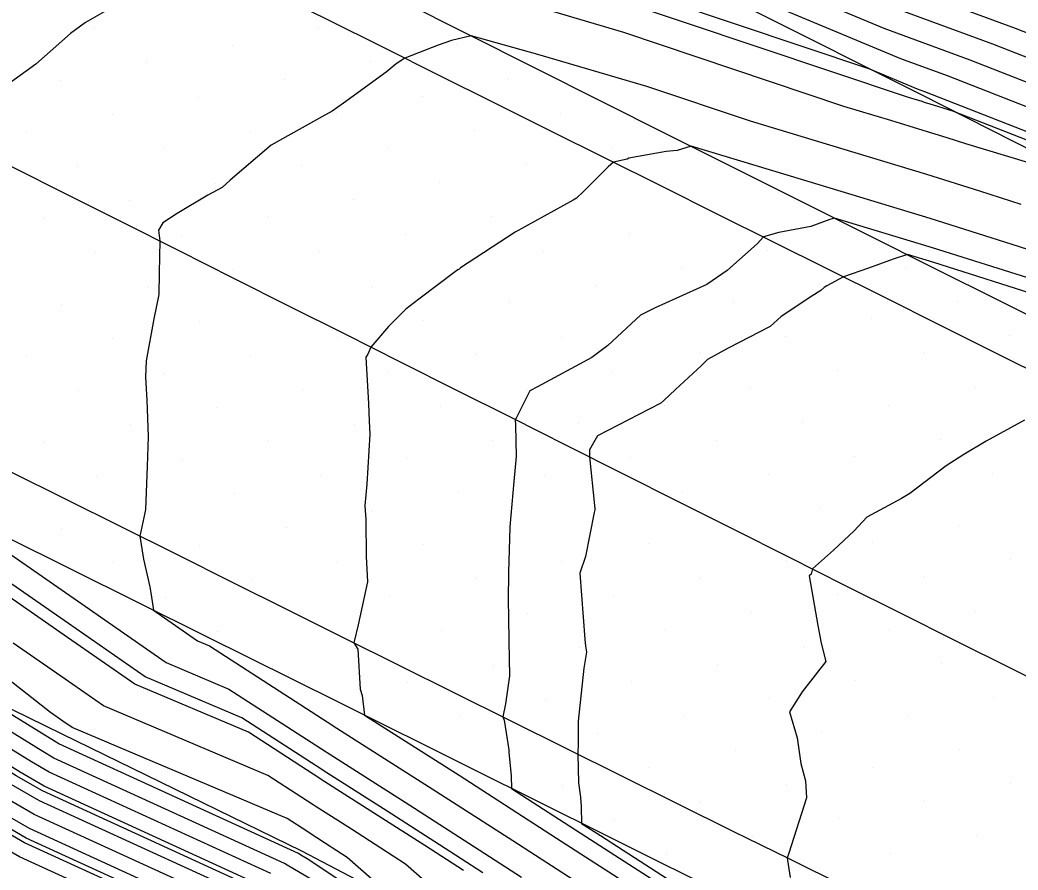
# Model space of a CAD drawing. Extents: x 2354170 to 2357230, y 866100 to 868290.
# Drawn here: x 2355153.3 to 2355193.44, y 867451.51 to 867485.69 of the extents above; entities that cross this region are included whole.
import ezdxf

# ---------------------------------------------------------------- set-up
doc = ezdxf.new("R2010")
doc.units = 0
for name, color, linetype in [('Default', 7, 'Continuous'), ('DTM Contours Major', 7, 'Continuous'), ('DTM Contours Minor', 7, 'Continuous'), ('Exist DTM Breakline', 7, 'Continuous'), ('Exist DTM Scan Elevation Point', 7, 'Continuous'), ('Exist Roads EOP', 7, 'Continuous'), ('PH Exist DTM Breakline', 7, 'Continuous')]:
    doc.layers.add(name, color=color, linetype=linetype)

msp = doc.modelspace()

# ---------------------------------------------------------------- linework, layer by layer
at = {"layer": 'Default'}
for points in [[(2355149.389, 867503.389), (2355172.553, 867493.7), (2355176.668, 867492.002), (2355186.694, 867487.815), (2355193.323, 867485.368), (2355208.117, 867479.581)], [(2355160.049, 867448.938), (2355153.28, 867452.036), (2355151.002, 867453.355), (2355138.778, 867460.905), (2355132.972, 867464.266), (2355111.884, 867475.602), (2355111.775, 867475.662), (2355107.045, 867478.253), (2355100.182, 867481.938), (2355088.265, 867488.596), (2355084.993, 867490.388), (2355063.123, 867502.281)], [(2355161.161, 867449.746), (2355153.675, 867453.172), (2355151.921, 867454.187), (2355138.41, 867462.533), (2355134.705, 867464.678), (2355111.439, 867477.185), (2355111.382, 867477.216), (2355108.934, 867478.557), (2355101.334, 867482.638), (2355088.135, 867490.012), (2355087.416, 867490.406), (2355082.612, 867493.018), (2355071.38, 867501.964)], [(2355161.717, 867450.15), (2355153.873, 867453.741), (2355152.381, 867454.604), (2355138.226, 867463.347), (2355135.571, 867464.884), (2355111.216, 867477.976), (2355111.186, 867477.993), (2355109.879, 867478.709), (2355101.91, 867482.987), (2355093.566, 867487.649), (2355089.223, 867490.754), (2355088.579, 867491.312), (2355087.503, 867492.168), (2355085.395, 867493.932), (2355076.057, 867501.368)], [(2355152.286, 867498.837), (2355164.948, 867495.014), (2355174.677, 867490.945), (2355176.006, 867490.396), (2355188.041, 867485.37), (2355191.5, 867484.094), (2355210.349, 867476.719)], [(2355151.656, 867496.621), (2355154.673, 867495.873), (2355175.109, 867489.704), (2355175.419, 867489.62), (2355175.571, 867489.577), (2355175.667, 867489.551), (2355175.732, 867489.531), (2355176.203, 867489.373), (2355188.714, 867484.148), (2355190.588, 867483.457), (2355211.466, 867475.289)], [(2355162.106, 867491.386), (2355162.349, 867491.312), (2355169.473, 867489.402), (2355172.958, 867488.413), (2355175.153, 867487.803), (2355176.658, 867487.361), (2355187.459, 867483.732), (2355189.387, 867482.926), (2355189.676, 867482.82), (2355212.582, 867473.858), (2355217.282, 867472.147), (2355218.564, 867470.976), (2355224.922, 867469.465), (2355238.224, 867464.418), (2355240.365, 867462.084), (2355249.672, 867459.522), (2355255.439, 867457.269)], [(2355196.544, 867479.139), (2355191.336, 867480.708), (2355190.584, 867480.951), (2355189.625, 867481.254), (2355188.329, 867481.648), (2355186.436, 867482.216), (2355177.584, 867485.191), (2355174.639, 867486.055), (2355170.346, 867487.249), (2355163.527, 867489.183), (2355162.894, 867489.353), (2355162.535, 867489.233), (2355160.514, 867488.558), (2355160.286, 867488.501), (2355160.184, 867488.446), (2355159.314, 867487.722), (2355158.411, 867486.951), (2355157.849, 867486.598), (2355156.776, 867486.073), (2355156.216, 867485.759), (2355155.925, 867485.599), (2355155.322, 867485.152), (2355153.933, 867483.919), (2355152.265, 867482.726)], [(2355185.209, 867487.494), (2355187.368, 867486.593), (2355192.411, 867484.731), (2355209.233, 867478.15), (2355218.217, 867474.88), (2355220.667, 867472.642), (2355232.82, 867469.754), (2355239.142, 867467.355), (2355242.42, 867463.781), (2355256.675, 867459.858), (2355260.39, 867458.406), (2355267.103, 867453.723), (2355268.147, 867453.299), (2355277.164, 867451.725)], [(2355193.57, 867478.267), (2355191.897, 867478.809), (2355189.766, 867479.481), (2355186.884, 867480.356), (2355182.677, 867481.62), (2355178.511, 867483.02), (2355174.126, 867484.307), (2355171.438, 867485.054), (2355170.656, 867484.871), (2355170.114, 867484.68), (2355168.774, 867484.16), (2355168.431, 867483.936), (2355168.024, 867483.589), (2355166.304, 867482.35), (2355165.857, 867482.025), (2355165.442, 867481.801), (2355163.399, 867480.654), (2355161.751, 867479.246), (2355161.43, 867478.959), (2355160.855, 867478.646), (2355159.618, 867477.909), (2355159.047, 867477.538), (2355158.874, 867477.242), (2355158.918, 867476.806), (2355158.892, 867475.525), (2355158.883, 867474.649), (2355158.676, 867473.677), (2355158.374, 867471.988), (2355158.342, 867471.335), (2355158.402, 867470.407), (2355158.449, 867468.941), (2355158.415, 867467.742), (2355158.344, 867466.012), (2355158.319, 867465.869), (2355158.117, 867464.929), (2355158.26, 867464.015), (2355158.517, 867462.9), (2355158.556, 867462.656), (2355158.664, 867461.957), (2355160.441, 867460.724), (2355160.919, 867460.522), (2355165.877, 867457.317), (2355165.894, 867457.304), (2355169.876, 867454.779), (2355173.114, 867452.691), (2355175.811, 867450.954)], [(2355195.804, 867475.827), (2355193.21, 867476.666), (2355189.907, 867477.708), (2355185.44, 867479.065), (2355180.287, 867480.613), (2355179.735, 867480.448), (2355179.286, 867480.407), (2355177.779, 867480.132), (2355177.719, 867480.096), (2355177.171, 867479.973), (2355176.959, 867479.793), (2355175.932, 867478.774), (2355175.711, 867478.551), (2355175.679, 867478.524), (2355175.551, 867478.448), (2355173.21, 867477.16), (2355171.018, 867475.721), (2355170.943, 867475.663), (2355170.905, 867475.641), (2355170.813, 867475.574), (2355169.34, 867474.467), (2355168.82, 867474.07), (2355168.117, 867473.37), (2355167.414, 867472.538), (2355167.293, 867472.256), (2355167.211, 867472.136), (2355167.308, 867470.276), (2355167.343, 867469.56), (2355167.362, 867469.039), (2355167.248, 867467.022), (2355167.173, 867466.166), (2355167.205, 867465.59), (2355167.214, 867464.122), (2355167.275, 867463.101), (2355166.892, 867461.368), (2355166.725, 867460.646), (2355166.891, 867460.386), (2355166.978, 867458.783), (2355167.062, 867458.529), (2355167.153, 867457.736), (2355170.96, 867455.322), (2355174.881, 867452.793), (2355178.149, 867450.689)], [(2355194.523, 867474.523), (2355190.047, 867475.936), (2355188.988, 867476.258), (2355188.414, 867476.076), (2355187.43, 867475.717), (2355186.422, 867475.362), (2355185.752, 867474.996), (2355185.642, 867474.931), (2355185.506, 867474.814), (2355185.145, 867474.581), (2355183.914, 867473.768), (2355183.472, 867473.369), (2355181.775, 867472.499), (2355180.953, 867472.037), (2355180.708, 867471.797), (2355179.666, 867470.831), (2355179.191, 867470.388), (2355179.073, 867470.284), (2355178.599, 867470.048), (2355176.524, 867468.972), (2355176.209, 867468.405), (2355176.205, 867468.121), (2355176.402, 867466.167), (2355176.42, 867466.044), (2355176.418, 867465.996), (2355176.391, 867465.881), (2355176.046, 867464.116), (2355175.817, 867463.445), (2355176.019, 867460.789), (2355176.045, 867460.508), (2355176.079, 867460.274), (2355175.97, 867459.625), (2355175.751, 867457.493), (2355175.749, 867456.629), (2355175.734, 867456.168), (2355175.763, 867455.01), (2355175.845, 867454.434), (2355175.865, 867454.051), (2355175.888, 867453.385), (2355176.649, 867452.894), (2355180.486, 867450.423)], [(2355219.467, 867418.778), (2355207.054, 867426.341), (2355205.692, 867427.172), (2355202.205, 867429.218), (2355190.025, 867435.352), (2355188.567, 867436.211), (2355164.85, 867451.953), (2355164.597, 867452.103), (2355164.498, 867452.17), (2355154.86, 867456.581), (2355154.68, 867456.686), (2355151.243, 867458.809), (2355142.418, 867465.733), (2355140.663, 867466.899), (2355138.46, 867468.336), (2355135.649, 867470.203), (2355134.449, 867471)], [(2355193.701, 867469.599), (2355192.153, 867468.749), (2355191.253, 867468.221), (2355190.551, 867467.758), (2355189.089, 867466.654), (2355188.756, 867466.447), (2355187.362, 867465.7), (2355186.843, 867465.143), (2355186.021, 867464.368), (2355185.176, 867463.617), (2355185.122, 867463.403), (2355185.035, 867463.342), (2355185.381, 867461.345), (2355185.525, 867460.635), (2355185.706, 867459.9), (2355184.753, 867458.673), (2355184.246, 867457.868), (2355184.555, 867456.829), (2355184.703, 867455.791), (2355184.885, 867455.092), (2355184.932, 867454.417), (2355184.221, 867452.185), (2355184.157, 867451.997), (2355184.156, 867451.989), (2355184.169, 867451.904), (2355184.274, 867451.204)], [(2355150.019, 867466.21), (2355155.304, 867462.542), (2355159.178, 867459.854), (2355161.7, 867458.787), (2355165.616, 867456.256), (2355165.651, 867456.228), (2355168.792, 867454.236), (2355171.346, 867452.589), (2355173.474, 867451.219)], [(2355168.445, 867450.27), (2355166.461, 867452.015), (2355166.043, 867452.284), (2355165.541, 867452.608), (2355164.924, 867453), (2355164.831, 867453.071), (2355164.043, 867453.581), (2355155.39, 867457.244), (2355155.025, 867457.496), (2355154.528, 867457.841), (2355144.301, 867465.865)], [(2355163.386, 867451.362), (2355154.465, 867455.445), (2355153.76, 867455.853), (2355140.339, 867464.143)], [(2355171.136, 867451.485), (2355169.578, 867452.488), (2355167.709, 867453.694), (2355165.409, 867455.152), (2355165.354, 867455.194), (2355162.481, 867457.051), (2355157.915, 867458.984), (2355155.211, 867460.86), (2355151.522, 867463.421)], [(2355224.587, 867411.03), (2355219.205, 867413.992), (2355205.594, 867422.286), (2355204.594, 867422.895), (2355197.447, 867427.09), (2355188.439, 867431.626), (2355185.137, 867433.572), (2355167.598, 867445.214), (2355160.678, 867449.292), (2355160.605, 867449.342), (2355153.478, 867452.604), (2355151.461, 867453.771), (2355138.594, 867461.719), (2355138.527, 867461.758)], [(2355229.601, 867410.881), (2355222.863, 867414.589), (2355206.428, 867424.603), (2355205.221, 867425.339), (2355200.166, 867428.306), (2355189.345, 867433.755), (2355187.097, 867435.08), (2355166.028, 867449.065), (2355162.918, 867450.898), (2355162.83, 867450.958), (2355154.268, 867454.877), (2355153.3, 867455.437), (2355143.495, 867461.493)], [(2355165.243, 867450.991), (2355164.037, 867451.701), (2355163.942, 867451.766), (2355154.663, 867456.013), (2355154.22, 867456.269), (2355145.791, 867461.476)], [(2355173.485, 867447.627), (2355168.799, 867451.75), (2355167.811, 867452.386), (2355166.625, 867453.151), (2355165.166, 867454.076), (2355165.093, 867454.133), (2355163.262, 867455.316), (2355156.652, 867458.114), (2355155.118, 867459.178), (2355153.025, 867460.631)], [(2355152.841, 867455.02), (2355154.07, 867454.309), (2355162.273, 867450.554)]]:
    msp.add_lwpolyline(points, dxfattribs=at)
at = {"layer": 'DTM Contours Major'}
for points in [[(2355168.05, 867489.17), (2355172.088, 867488.025), (2355174.982, 867487.22), (2355176.967, 867486.637), (2355188.942, 867482.613), (2355189.292, 867482.508), (2355189.531, 867482.436), (2355189.708, 867482.38), (2355189.847, 867482.335), (2355190.809, 867482.045), (2355212.954, 867473.381), (2355217.178, 867471.843), (2355218.33, 867470.791), (2355224.045, 867469.433), (2355238.122, 867464.092), (2355240.136, 867461.895), (2355248.894, 867459.485), (2355261.298, 867454.639)], [(2355171.915, 867451.396), (2355170.168, 867452.522), (2355168.07, 867453.875), (2355165.49, 867455.511), (2355165.441, 867455.548), (2355162.22, 867457.63), (2355158.336, 867459.274), (2355155.242, 867461.421), (2355151.021, 867464.35)]]:
    msp.add_lwpolyline(points, dxfattribs=at)
at = {"layer": 'DTM Contours Minor'}
for points in [[(2355149.899, 867501.801), (2355153.693, 867500.656), (2355173.615, 867492.322), (2355176.337, 867491.199), (2355187.368, 867486.593), (2355192.411, 867484.731), (2355209.233, 867478.15)], [(2355160.79, 867449.477), (2355153.544, 867452.794), (2355151.615, 867453.91), (2355138.533, 867461.99), (2355134.127, 867464.541), (2355111.587, 867476.657), (2355111.513, 867476.698), (2355108.305, 867478.456), (2355100.95, 867482.404), (2355088.178, 867489.54), (2355086.608, 867490.4), (2355076.116, 867496.106)], [(2355199.94, 867428.204), (2355189.27, 867433.578), (2355186.934, 867434.955), (2355166.159, 867448.744), (2355162.731, 867450.765), (2355162.644, 867450.823), (2355154.202, 867454.688), (2355153.147, 867455.298), (2355137.919, 867464.704), (2355137.015, 867465.227), (2355121.077, 867473.795), (2355112.691, 867478.689), (2355112.321, 867478.961), (2355111.837, 867479.318), (2355111.175, 867479.806), (2355110.215, 867480.509), (2355109.419, 867481.002)], [(2355194.086, 867475.237), (2355190, 867476.527), (2355186.051, 867477.726), (2355185.87, 867477.669), (2355185.107, 867477.391), (2355183.816, 867477.147), (2355183.201, 867476.967), (2355183.19, 867476.955), (2355182.959, 867476.706), (2355181.735, 867475.613), (2355180.917, 867475.059), (2355178.841, 867474.115), (2355178.255, 867473.823), (2355176.935, 867472.605), (2355176.291, 867472.124), (2355174.115, 867470.939), (2355173.8, 867470.775), (2355173.252, 867469.685), (2355173.217, 867469.622), (2355173.231, 867469.405), (2355173.255, 867468.138), (2355173.157, 867467.136), (2355172.997, 867465.311), (2355172.997, 867465.299), (2355172.997, 867465.282), (2355172.942, 867463.484), (2355172.936, 867462.353), (2355172.939, 867461.679), (2355172.959, 867460.694), (2355172.987, 867459.322), (2355172.82, 867458.192), (2355172.724, 867457.663), (2355172.77, 867457.53), (2355172.956, 867456.345), (2355172.965, 867456.253), (2355173.048, 867455.293), (2355173.065, 867454.792), (2355176.06, 867452.86), (2355179.707, 867450.512)], [(2355169.824, 867448.653), (2355164.85, 867451.953), (2355164.597, 867452.103), (2355164.498, 867452.17), (2355154.86, 867456.581), (2355154.68, 867456.686), (2355151.243, 867458.809)]]:
    msp.add_lwpolyline(points, dxfattribs=at)
at = {"layer": 'Exist DTM Breakline'}
for points in [[(2355152.239, 867492.402), (2355154.477, 867491.288), (2355156.715, 867490.173), (2355158.953, 867489.059), (2355161.191, 867487.945), (2355163.428, 867486.829), (2355165.665, 867485.712), (2355167.902, 867484.596), (2355170.139, 867483.479), (2355172.376, 867482.363), (2355174.613, 867481.248), (2355176.85, 867480.132), (2355179.088, 867479.017), (2355181.325, 867477.902), (2355183.563, 867476.787), (2355185.801, 867475.672), (2355188.038, 867474.557), (2355190.275, 867473.44), (2355192.511, 867472.323), (2355194.748, 867471.206)], [(2355152.954, 867479.799), (2355155.188, 867478.678), (2355157.423, 867477.556), (2355159.657, 867476.435), (2355161.891, 867475.313), (2355164.125, 867474.191), (2355166.359, 867473.068), (2355168.593, 867471.946), (2355170.827, 867470.823), (2355173.061, 867469.701), (2355175.295, 867468.579), (2355177.529, 867467.456), (2355179.763, 867466.334), (2355181.997, 867465.213), (2355184.231, 867464.091), (2355186.466, 867462.97), (2355188.701, 867461.849), (2355190.936, 867460.729), (2355193.171, 867459.61), (2355195.407, 867458.491)], [(2355186.468, 867450.844), (2355184.228, 867451.954), (2355181.988, 867453.064), (2355179.748, 867454.175), (2355177.509, 867455.287), (2355175.27, 867456.398), (2355173.031, 867457.511), (2355170.792, 867458.623), (2355168.553, 867459.736), (2355166.315, 867460.849), (2355164.077, 867461.963), (2355161.838, 867463.077), (2355159.6, 867464.191), (2355157.362, 867465.305), (2355155.125, 867466.42), (2355152.887, 867467.534)]]:
    msp.add_lwpolyline(points, dxfattribs=at)
at = {"layer": 'Exist DTM Scan Elevation Point'}
for p, q in [((2355156.299, 867485.351), (2355156.299, 867485.351)), ((2355165.312, 867485.383), (2355165.312, 867485.383)), ((2355161.848, 867484.677), (2355161.848, 867484.677)), ((2355170.862, 867484.709), (2355170.862, 867484.709)), ((2355158.384, 867483.972), (2355158.384, 867483.972)), ((2355167.397, 867484.004), (2355167.397, 867484.004)), ((2355154.919, 867483.266), (2355154.919, 867483.266)), ((2355163.933, 867483.298), (2355163.933, 867483.298)), ((2355172.947, 867483.33), (2355172.947, 867483.33)), ((2355160.469, 867482.592), (2355160.469, 867482.592)), ((2355169.482, 867482.624), (2355169.482, 867482.624)), ((2355157.004, 867481.887), (2355157.004, 867481.887)), ((2355166.018, 867481.919), (2355166.018, 867481.919)), ((2355175.032, 867481.95), (2355175.032, 867481.95)), ((2355171.567, 867481.245), (2355171.567, 867481.245)), ((2355153.54, 867481.181), (2355153.54, 867481.181)), ((2355162.554, 867481.213), (2355162.554, 867481.213)), ((2355159.089, 867480.507), (2355159.089, 867480.507)), ((2355168.103, 867480.539), (2355168.103, 867480.539)), ((2355177.117, 867480.571), (2355177.117, 867480.571)), ((2355155.625, 867479.802), (2355155.625, 867479.802)), ((2355164.639, 867479.834), (2355164.639, 867479.834)), ((2355173.652, 867479.865), (2355173.652, 867479.865)), ((2355161.174, 867479.128), (2355161.174, 867479.128)), ((2355170.188, 867479.16), (2355170.188, 867479.16)), ((2355179.202, 867479.191), (2355179.202, 867479.191)), ((2355166.724, 867478.454), (2355166.724, 867478.454)), ((2355175.737, 867478.486), (2355175.737, 867478.486)), ((2355157.71, 867478.422), (2355157.71, 867478.422)), ((2355154.245, 867477.717), (2355154.245, 867477.717)), ((2355163.259, 867477.749), (2355163.259, 867477.749)), ((2355172.273, 867477.78), (2355172.273, 867477.78)), ((2355181.287, 867477.812), (2355181.287, 867477.812)), ((2355159.795, 867477.043), (2355159.795, 867477.043)), ((2355168.809, 867477.075), (2355168.809, 867477.075)), ((2355177.822, 867477.106), (2355177.822, 867477.106)), ((2355183.372, 867476.433), (2355183.372, 867476.433)), ((2355156.33, 867476.338), (2355156.33, 867476.338)), ((2355165.344, 867476.369), (2355165.344, 867476.369)), ((2355174.358, 867476.401), (2355174.358, 867476.401)), ((2355161.88, 867475.664), (2355161.88, 867475.664)), ((2355170.893, 867475.695), (2355170.893, 867475.695)), ((2355179.907, 867475.727), (2355179.907, 867475.727)), ((2355188.921, 867475.759), (2355188.921, 867475.759)), ((2355158.415, 867474.958), (2355158.415, 867474.958)), ((2355167.429, 867474.99), (2355167.429, 867474.99)), ((2355176.443, 867475.021), (2355176.443, 867475.021)), ((2355185.457, 867475.053), (2355185.457, 867475.053)), ((2355154.951, 867474.253), (2355154.951, 867474.253)), ((2355172.978, 867474.316), (2355172.978, 867474.316)), ((2355181.992, 867474.348), (2355181.992, 867474.348)), ((2355191.006, 867474.379), (2355191.006, 867474.379)), ((2355178.528, 867473.642), (2355178.528, 867473.642)), ((2355187.542, 867473.674), (2355187.542, 867473.674)), ((2355160.5, 867473.579), (2355160.5, 867473.579)), ((2355169.514, 867473.61), (2355169.514, 867473.61)), ((2355157.036, 867472.873), (2355157.036, 867472.873)), ((2355166.05, 867472.905), (2355166.05, 867472.905)), ((2355175.063, 867472.936), (2355175.063, 867472.936)), ((2355184.077, 867472.968), (2355184.077, 867472.968)), ((2355193.091, 867473), (2355193.091, 867473)), ((2355153.571, 867472.168), (2355153.571, 867472.168)), ((2355162.585, 867472.199), (2355162.585, 867472.199)), ((2355171.599, 867472.231), (2355171.599, 867472.231)), ((2355180.613, 867472.263), (2355180.613, 867472.263)), ((2355189.627, 867472.294), (2355189.627, 867472.294)), ((2355159.121, 867471.494), (2355159.121, 867471.494)), ((2355168.135, 867471.525), (2355168.135, 867471.525)), ((2355177.148, 867471.557), (2355177.148, 867471.557)), ((2355186.162, 867471.589), (2355186.162, 867471.589)), ((2355164.67, 867470.82), (2355164.67, 867470.82)), ((2355173.684, 867470.851), (2355173.684, 867470.851)), ((2355182.698, 867470.883), (2355182.698, 867470.883)), ((2355191.712, 867470.915), (2355191.712, 867470.915)), ((2355155.656, 867470.788), (2355155.656, 867470.788)), ((2355161.206, 867470.114), (2355161.206, 867470.114)), ((2355170.22, 867470.146), (2355170.22, 867470.146)), ((2355179.233, 867470.178), (2355179.233, 867470.178)), ((2355188.247, 867470.209), (2355188.247, 867470.209)), ((2355157.741, 867469.409), (2355157.741, 867469.409)), ((2355166.755, 867469.44), (2355166.755, 867469.44)), ((2355175.769, 867469.472), (2355175.769, 867469.472)), ((2355184.783, 867469.504), (2355184.783, 867469.504)), ((2355181.318, 867468.798), (2355181.318, 867468.798)), ((2355190.332, 867468.83), (2355190.332, 867468.83)), ((2355154.277, 867468.703), (2355154.277, 867468.703)), ((2355163.291, 867468.735), (2355163.291, 867468.735)), ((2355172.305, 867468.766), (2355172.305, 867468.766)), ((2355159.826, 867468.029), (2355159.826, 867468.029)), ((2355168.84, 867468.061), (2355168.84, 867468.061)), ((2355177.854, 867468.093), (2355177.854, 867468.093)), ((2355186.868, 867468.124), (2355186.868, 867468.124)), ((2355156.362, 867467.324), (2355156.362, 867467.324)), ((2355165.376, 867467.355), (2355165.376, 867467.355)), ((2355174.39, 867467.387), (2355174.39, 867467.387)), ((2355183.403, 867467.419), (2355183.403, 867467.419)), ((2355192.417, 867467.45), (2355192.417, 867467.45)), ((2355161.911, 867466.65), (2355161.911, 867466.65)), ((2355170.925, 867466.681), (2355170.925, 867466.681)), ((2355179.939, 867466.713), (2355179.939, 867466.713)), ((2355188.953, 867466.745), (2355188.953, 867466.745)), ((2355176.475, 867466.008), (2355176.475, 867466.008)), ((2355185.488, 867466.039), (2355185.488, 867466.039)), ((2355158.447, 867465.944), (2355158.447, 867465.944)), ((2355167.461, 867465.976), (2355167.461, 867465.976)), ((2355154.983, 867465.239), (2355154.983, 867465.239)), ((2355163.996, 867465.27), (2355163.996, 867465.27)), ((2355173.01, 867465.302), (2355173.01, 867465.302)), ((2355182.024, 867465.334), (2355182.024, 867465.334)), ((2355191.038, 867465.365), (2355191.038, 867465.365)), ((2355160.532, 867464.565), (2355160.532, 867464.565)), ((2355169.546, 867464.597), (2355169.546, 867464.597)), ((2355178.56, 867464.628), (2355178.56, 867464.628)), ((2355187.573, 867464.66), (2355187.573, 867464.66)), ((2355193.123, 867463.986), (2355193.123, 867463.986)), ((2355157.068, 867463.859), (2355157.068, 867463.859)), ((2355166.081, 867463.891), (2355166.081, 867463.891)), ((2355175.095, 867463.923), (2355175.095, 867463.923)), ((2355184.109, 867463.954), (2355184.109, 867463.954)), ((2355162.617, 867463.185), (2355162.617, 867463.185)), ((2355171.631, 867463.217), (2355171.631, 867463.217)), ((2355180.645, 867463.249), (2355180.645, 867463.249)), ((2355189.658, 867463.28), (2355189.658, 867463.28)), ((2355159.152, 867462.48), (2355159.152, 867462.48)), ((2355168.166, 867462.512), (2355168.166, 867462.512)), ((2355177.18, 867462.543), (2355177.18, 867462.543)), ((2355186.194, 867462.575), (2355186.194, 867462.575)), ((2355164.702, 867461.806), (2355164.702, 867461.806)), ((2355173.716, 867461.838), (2355173.716, 867461.838)), ((2355182.73, 867461.869), (2355182.73, 867461.869)), ((2355191.743, 867461.901), (2355191.743, 867461.901)), ((2355188.279, 867461.195), (2355188.279, 867461.195)), ((2355161.237, 867461.1), (2355161.237, 867461.1)), ((2355170.251, 867461.132), (2355170.251, 867461.132)), ((2355179.265, 867461.164), (2355179.265, 867461.164)), ((2355166.787, 867460.427), (2355166.787, 867460.427)), ((2355175.801, 867460.458), (2355175.801, 867460.458)), ((2355184.815, 867460.49), (2355184.815, 867460.49)), ((2355172.336, 867459.753), (2355172.336, 867459.753)), ((2355181.35, 867459.784), (2355181.35, 867459.784)), ((2355190.364, 867459.816), (2355190.364, 867459.816)), ((2355168.872, 867459.047), (2355168.872, 867459.047)), ((2355177.886, 867459.079), (2355177.886, 867459.079)), ((2355186.9, 867459.11), (2355186.9, 867459.11)), ((2355174.421, 867458.373), (2355174.421, 867458.373)), ((2355183.435, 867458.405), (2355183.435, 867458.405)), ((2355192.449, 867458.437), (2355192.449, 867458.437)), ((2355170.957, 867457.668), (2355170.957, 867457.668)), ((2355179.971, 867457.699), (2355179.971, 867457.699)), ((2355188.985, 867457.731), (2355188.985, 867457.731)), ((2355176.506, 867456.994), (2355176.506, 867456.994)), ((2355185.52, 867457.025), (2355185.52, 867457.025)), ((2355191.069, 867456.352), (2355191.069, 867456.352)), ((2355173.042, 867456.288), (2355173.042, 867456.288)), ((2355182.056, 867456.32), (2355182.056, 867456.32)), ((2355178.591, 867455.614), (2355178.591, 867455.614)), ((2355187.605, 867455.646), (2355187.605, 867455.646)), ((2355175.127, 867454.909), (2355175.127, 867454.909)), ((2355184.141, 867454.94), (2355184.141, 867454.94)), ((2355193.154, 867454.972), (2355193.154, 867454.972)), ((2355180.676, 867454.235), (2355180.676, 867454.235)), ((2355189.69, 867454.267), (2355189.69, 867454.267)), ((2355186.226, 867453.561), (2355186.226, 867453.561)), ((2355177.212, 867453.529), (2355177.212, 867453.529)), ((2355182.761, 867452.855), (2355182.761, 867452.855)), ((2355191.775, 867452.887), (2355191.775, 867452.887)), ((2355179.297, 867452.15), (2355179.297, 867452.15)), ((2355188.311, 867452.182), (2355188.311, 867452.182))]:
    msp.add_line(p, q, dxfattribs=at)
at = {"layer": 'Exist Roads EOP'}
for points in [[(2355077.418, 867532.169), (2355082.796, 867529.509), (2355088.174, 867526.848), (2355093.55, 867524.183), (2355098.924, 867521.515), (2355104.296, 867518.843), (2355109.665, 867516.165), (2355115.031, 867513.481), (2355120.394, 867510.791), (2355125.755, 867508.095), (2355131.113, 867505.396), (2355136.47, 867502.693), (2355141.826, 867499.989), (2355147.181, 867497.283), (2355152.537, 867494.578), (2355157.893, 867491.874), (2355163.251, 867489.173), (2355168.61, 867486.476), (2355173.971, 867483.781), (2355179.334, 867481.09), (2355184.698, 867478.403), (2355190.065, 867475.719), (2355195.433, 867473.039)], [(2355182.218, 867450.227), (2355176.85, 867452.906), (2355171.48, 867455.582), (2355166.108, 867458.256), (2355160.736, 867460.928), (2355155.363, 867463.598), (2355149.989, 867466.266), (2355144.614, 867468.933), (2355139.238, 867471.598), (2355133.862, 867474.262), (2355128.486, 867476.926), (2355123.109, 867479.588), (2355117.732, 867482.25), (2355112.354, 867484.911), (2355106.976, 867487.571), (2355101.598, 867490.231), (2355096.219, 867492.889), (2355090.839, 867495.546), (2355085.459, 867498.202), (2355080.078, 867500.856), (2355074.697, 867503.51)]]:
    msp.add_lwpolyline(points, dxfattribs=at)
at = {"layer": 'PH Exist DTM Breakline'}
for points in [[(2355020.895, 867566.731), (2355047.101, 867553.397), (2355082.445, 867535.545), (2355115.093, 867519.976), (2355148.878, 867503.069), (2355189.51, 867482.704), (2355236.497, 867458.891), (2355265.87, 867444.934), (2355289.255, 867433.719), (2355311.059, 867425.353), (2355318.523, 867424.7), (2355331.045, 867424.483), (2355346.844, 867422.718), (2355351.323, 867421.656), (2355352.941, 867418.753), (2355356.257, 867418.279), (2355358.394, 867419.067), (2355358.413, 867422.341), (2355356.281, 867425.567), (2355354.45, 867428.091), (2355352.258, 867431.151), (2355351.487, 867427.072), (2355351.536, 867425.452)], [(2355280.46, 867391.235), (2355274.142, 867395.519), (2355265.394, 867401.62), (2355259.051, 867405.124), (2355247.649, 867410.373), (2355235.138, 867416.592), (2355206.737, 867431.244), (2355191.277, 867438.296), (2355164.634, 867452.269), (2355154.996, 867456.973), (2355137.76, 867465.404), (2355102.312, 867483.232), (2355088.098, 867490.411), (2355056.326, 867505.512), (2355041.697, 867512.751), (2355024.659, 867520.002), (2355005.016, 867530.343)]]:
    msp.add_lwpolyline(points, dxfattribs=at)

doc.saveas('drawing.dxf')
